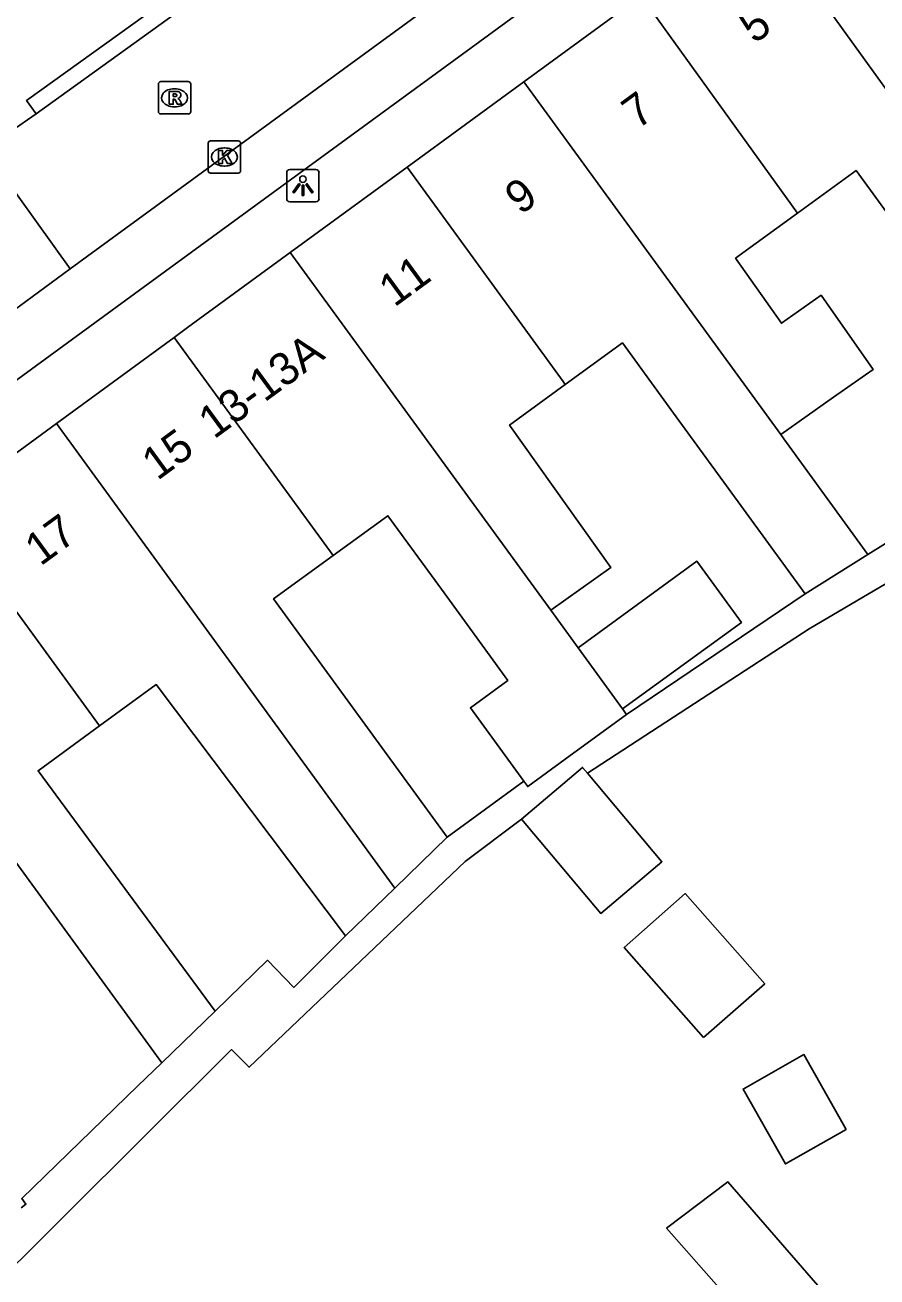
# Model space of a CAD drawing. Extents: x 161771 to 163125, y 382479 to 383177.
# Drawn here: x 162136.33 to 162162.68, y 382858.3 to 382896.99 of the extents above; entities that cross this region are included whole.
import ezdxf

# ---------------------------------------------------------------- set-up
doc = ezdxf.new("R2010")
doc.units = 0
for name, color, linetype in [('IMGEO_Kolk', 7, 'Continuous'), ('IMGEO_Lichtpunt', 7, 'Continuous'), ('IMGEO_Pand', 7, 'Continuous'), ('IMGEO_Pand_nummerreeks', 7, 'Continuous'), ('IMGEO_Rijbaan_lokaal_open', 7, 'Continuous'), ('IMGEO_Rioolput', 7, 'Continuous'), ('IMGEO_Voetpad_open', 7, 'Continuous')]:
    doc.layers.add(name, color=color, linetype=linetype)

msp = doc.modelspace()

# ---------------------------------------------------------------- linework, layer by layer
at = {"layer": 'IMGEO_Kolk'}
for p, q in [((162141.997, 382892.489), (162141.997, 382893.341)), ((162142.072, 382893.415), (162142.924, 382893.415)), ((162142.998, 382893.341), (162142.998, 382892.489)), ((162142.485, 382893.195), (162142.51, 382893.195)), ((162142.508, 382892.635), (162142.483, 382892.635)), ((162142.924, 382892.415), (162142.072, 382892.415))]:
    msp.add_line(p, q, dxfattribs=at)
for points in [[(162141.997, 382892.489), (162141.997, 382893.341)], [(162142.072, 382893.415), (162142.924, 382893.415)], [(162142.998, 382893.341), (162142.998, 382892.489)], [(162142.318, 382893.115), (162142.441, 382893.115), (162142.441, 382892.964), (162142.571, 382893.115), (162142.735, 382893.115), (162142.589, 382892.964), (162142.742, 382892.715), (162142.59, 382892.715), (162142.505, 382892.879), (162142.441, 382892.812), (162142.441, 382892.715), (162142.318, 382892.715), (162142.318, 382893.115)], [(162142.924, 382892.415), (162142.072, 382892.415)]]:
    msp.add_lwpolyline(points, dxfattribs=at)
for centre, start, end in [((162142.074, 382893.339), 91.552, 178.448), ((162142.074, 382893.339), 91.552, 178.448), ((162142.922, 382893.339), 1.552, 88.448), ((162142.922, 382893.339), 1.552, 88.448), ((162142.074, 382892.491), 181.552, 268.448), ((162142.074, 382892.491), 181.552, 268.448), ((162142.922, 382892.491), 271.552, 358.448), ((162142.922, 382892.491), 271.552, 358.448)]:
    msp.add_arc(centre, 0.0765, start, end, dxfattribs=at)
for centre, major_axis, ratio, start_param, end_param in [((162142.484, 382892.915), (-0.387, 0.002), 0.722429, 4.712389, 7.853982), ((162142.509, 382892.915), (-0.39, 0.002), 0.717154, 1.570796, 4.712389)]:
    msp.add_ellipse(centre, major_axis=major_axis, ratio=ratio, start_param=start_param, end_param=end_param, dxfattribs=at)
at = {"layer": 'IMGEO_Lichtpunt'}
for p, q in [((162145.328, 382892.526), (162144.52, 382892.526)), ((162145.328, 382892.526), (162144.52, 382892.526)), ((162144.426, 382892.431), (162144.426, 382891.624)), ((162144.426, 382892.431), (162144.426, 382891.624)), ((162145.422, 382891.624), (162145.422, 382892.431)), ((162145.422, 382891.624), (162145.422, 382892.431)), ((162144.52, 382891.53), (162145.328, 382891.53)), ((162144.52, 382891.53), (162145.328, 382891.53))]:
    msp.add_line(p, q, dxfattribs=at)
for points in [[(162144.8, 382892.095), (162144.839, 382892.067), (162144.651, 382891.805), (162144.613, 382891.832), (162144.8, 382892.095)], [(162144.902, 382892.047), (162144.949, 382892.047), (162144.949, 382891.725), (162144.902, 382891.725), (162144.902, 382892.047)], [(162145.012, 382892.067), (162145.05, 382892.094), (162145.237, 382891.832), (162145.198, 382891.804), (162145.012, 382892.067)]]:
    msp.add_lwpolyline(points, dxfattribs=at)
msp.add_circle((162144.925, 382892.229), 0.0994, dxfattribs=at)
for centre, start, end in [((162144.52, 382892.431), 90, 180), ((162144.52, 382892.431), 90, 180), ((162145.328, 382892.431), 0, 90), ((162145.328, 382892.431), 0, 90), ((162144.52, 382891.624), 180, 270), ((162144.52, 382891.624), 180, 270), ((162145.328, 382891.624), 270, 0), ((162145.328, 382891.624), 270, 360)]:
    msp.add_arc(centre, 0.0946, start, end, dxfattribs=at)
at = {"layer": 'IMGEO_Pand'}
for points in [[(162166.903, 382889.54), (162158.981, 382900.527)], [(162155.381, 382897.894), (162151.754, 382895.242)], [(162160.22, 382891.181), (162155.381, 382897.894)], [(162148.144, 382892.603), (162151.754, 382895.242)], [(162151.754, 382895.242), (162159.699, 382884.336)], [(162144.533, 382889.962), (162148.144, 382892.603)], [(162148.144, 382892.603), (162152.973, 382885.972), (162153.038, 382885.882)], [(162166.903, 382889.54), (162165.124, 382888.257), (162162.032, 382892.502), (162160.22, 382891.181)], [(162160.22, 382891.181), (162158.305, 382889.786), (162159.719, 382887.778), (162160.945, 382888.641), (162162.558, 382886.35), (162161.333, 382885.487), (162159.699, 382884.336)], [(162144.533, 382889.962), (162141.358, 382887.641), (162140.946, 382887.34)], [(162152.588, 382878.904), (162144.533, 382889.962)], [(162140.946, 382887.34), (162137.303, 382884.676)], [(162140.946, 382887.34), (162145.858, 382880.597)], [(162160.454, 382879.413), (162158.022, 382882.75), (162156.828, 382884.389), (162156.384, 382884.998), (162154.803, 382887.168), (162153.038, 382885.882)], [(162153.038, 382885.882), (162151.316, 382884.627), (162154.45, 382880.232), (162152.588, 382878.904)], [(162137.303, 382884.676), (162133.731, 382882.064)], [(162137.303, 382884.676), (162147.764, 382870.316)], [(162159.699, 382884.336), (162159.796, 382884.203), (162162.398, 382880.63)], [(162133.731, 382882.064), (162138.636, 382875.33)], [(162145.858, 382880.597), (162147.551, 382881.829), (162149.206, 382879.558), (162151.261, 382876.738), (162150.102, 382875.894), (162151.759, 382873.619)], [(162145.858, 382880.597), (162144.02, 382879.259), (162149.388, 382871.892)], [(162162.398, 382880.63), (162160.454, 382879.413)], [(162154.808, 382875.855), (162158.483, 382878.532), (162157.109, 382880.418), (162153.435, 382877.741)], [(162140.562, 382864.919), (162130.04, 382879.365)], [(162152.588, 382878.904), (162153.435, 382877.741)], [(162153.435, 382877.741), (162154.808, 382875.855)], [(162146.246, 382868.843), (162140.389, 382876.607), (162138.636, 382875.33)], [(162154.808, 382875.855), (162154.933, 382875.684)], [(162151.759, 382873.619), (162151.877, 382873.457), (162153.036, 382874.302), (162154.933, 382875.684)], [(162138.636, 382875.33), (162136.737, 382873.947), (162142.21, 382866.517)], [(162151.68, 382872.452), (162153.571, 382874.046), (162153.721, 382873.868)], [(162153.721, 382873.868), (162156.028, 382871.131), (162154.136, 382869.536), (162151.68, 382872.452)], [(162149.388, 382871.892), (162147.764, 382870.316)], [(162147.764, 382870.316), (162146.246, 382868.843)], [(162157.316, 382865.696), (162154.859, 382868.481), (162156.749, 382870.148), (162159.206, 382867.363), (162157.316, 382865.696)], [(162142.21, 382866.517), (162140.562, 382864.919)], [(162161.725, 382862.859), (162160.416, 382865.174), (162158.533, 382864.108), (162159.842, 382861.794), (162161.725, 382862.859)], [(162140.562, 382864.919), (162139.822, 382864.202), (162136.231, 382860.721), (162136.359, 382860.545), (162136.214, 382860.438)], [(162161.317, 382857.492), (162158.065, 382861.237), (162156.169, 382859.803), (162159.556, 382855.962)]]:
    msp.add_lwpolyline(points, dxfattribs=at)
at = {"layer": 'IMGEO_Rijbaan_lokaal_open'}
for points in [[(162160.018, 382905.751), (162137.732, 382889.454)], [(162136.672, 382894.252), (162144.852, 382900.14)], [(162135.462, 382893.398), (162135.907, 382893.712), (162136.672, 382894.252)], [(162137.732, 382889.454), (162135.086, 382893.123)], [(162137.732, 382889.454), (162135.365, 382887.723)]]:
    msp.add_lwpolyline(points, dxfattribs=at)
at = {"layer": 'IMGEO_Rioolput'}
for p, q in [((162140.53, 382895.244), (162141.382, 382895.244)), ((162140.455, 382894.318), (162140.455, 382895.17)), ((162140.943, 382895.024), (162140.968, 382895.024)), ((162141.456, 382895.17), (162141.456, 382894.318)), ((162140.966, 382894.464), (162140.941, 382894.464)), ((162141.382, 382894.244), (162140.53, 382894.244))]:
    msp.add_line(p, q, dxfattribs=at)
for points in [[(162140.53, 382895.244), (162141.382, 382895.244)], [(162140.455, 382894.318), (162140.455, 382895.17)], [(162141.044, 382894.942), (162140.792, 382894.944), (162140.792, 382894.544)], [(162140.97, 382894.863), (162140.916, 382894.863), (162140.916, 382894.782)], [(162141.456, 382895.17), (162141.456, 382894.318)], [(162140.792, 382894.544), (162140.916, 382894.544), (162140.916, 382894.706), (162140.927, 382894.706)], [(162140.916, 382894.782), (162140.968, 382894.782)], [(162140.974, 382894.677), (162141.045, 382894.544), (162141.185, 382894.544), (162141.12, 382894.67)], [(162141.382, 382894.244), (162140.53, 382894.244)]]:
    msp.add_lwpolyline(points, dxfattribs=at)
for centre, radius, start, end in [((162140.532, 382895.168), 0.0765, 91.552, 178.448), ((162140.532, 382895.168), 0.0765, 91.552, 178.448), ((162141.38, 382895.168), 0.0765, 1.552, 88.448), ((162141.38, 382895.168), 0.0765, 1.552, 88.448), ((162140.976, 382894.767), 0.0964, 77.0061, 93.1865), ((162140.99, 382894.824), 0.0378, 276.6634, 79.6772), ((162141.043, 382894.832), 0.109, 350.3612, 89.416), ((162141.041, 382894.832), 0.112, 277.5842, 350.9817), ((162140.926, 382894.653), 0.0533, 26.0293, 88.6989), ((162140.952, 382894.971), 0.19, 274.7715, 282.9687), ((162141.025, 382894.617), 0.108, 29.5134, 73.7905), ((162140.532, 382894.32), 0.0765, 181.552, 268.448), ((162140.532, 382894.32), 0.0765, 181.552, 268.448), ((162141.38, 382894.32), 0.0765, 271.552, 358.448), ((162141.38, 382894.32), 0.0765, 271.552, 358.448)]:
    msp.add_arc(centre, radius, start, end, dxfattribs=at)
for centre, major_axis, ratio, start_param, end_param in [((162140.942, 382894.744), (-0.387, 0.002), 0.722429, 4.712389, 7.853982), ((162140.967, 382894.744), (-0.39, 0.002), 0.717154, 1.570796, 4.712389)]:
    msp.add_ellipse(centre, major_axis=major_axis, ratio=ratio, start_param=start_param, end_param=end_param, dxfattribs=at)
at = {"layer": 'IMGEO_Voetpad_open'}
for points in [[(162159.93, 382905.004), (162160.652, 382903.982), (162140.141, 382888.996), (162126.857, 382879.291), (162126.151, 382880.323)], [(162136.672, 382894.252), (162136.38, 382894.657), (162144.56, 382900.545), (162144.852, 382900.14)], [(162162.398, 382880.63), (162164.033, 382881.653), (162169.663, 382884.898), (162172.416, 382886.522), (162172.685, 382886.678)], [(162166.34, 382881.724), (162162.96, 382879.732), (162160.584, 382878.333), (162153.721, 382873.868)], [(162154.933, 382875.684), (162160.454, 382879.413)], [(162151.759, 382873.619), (162149.388, 382871.892)], [(162151.68, 382872.452), (162149.938, 382871.137), (162143.26, 382864.779), (162142.713, 382865.328), (162134.834, 382857.488)], [(162146.246, 382868.843), (162144.643, 382867.248), (162143.83, 382868.087), (162142.21, 382866.517)]]:
    msp.add_lwpolyline(points, dxfattribs=at)

# ---------------------------------------------------------------- texts
at = {"layer": 'IMGEO_Pand_nummerreeks'}
for s, rotation, p in [('5', 36.1766, (162158.886, 382896.394)), ('7', 36.1766, (162155.268, 382893.749)), ('9', 36.1766, (162151.651, 382891.104)), ('11', 36.1766, (162147.753, 382888.255)), ('13-13A', 36.1651, (162142.176, 382884.176)), ('15', 36.1747, (162140.426, 382882.896)), ('17', 36.1747, (162136.808, 382880.251))]:
    msp.add_text(s, height=1, rotation=rotation, dxfattribs=at).set_placement(p)

doc.saveas('drawing.dxf')
